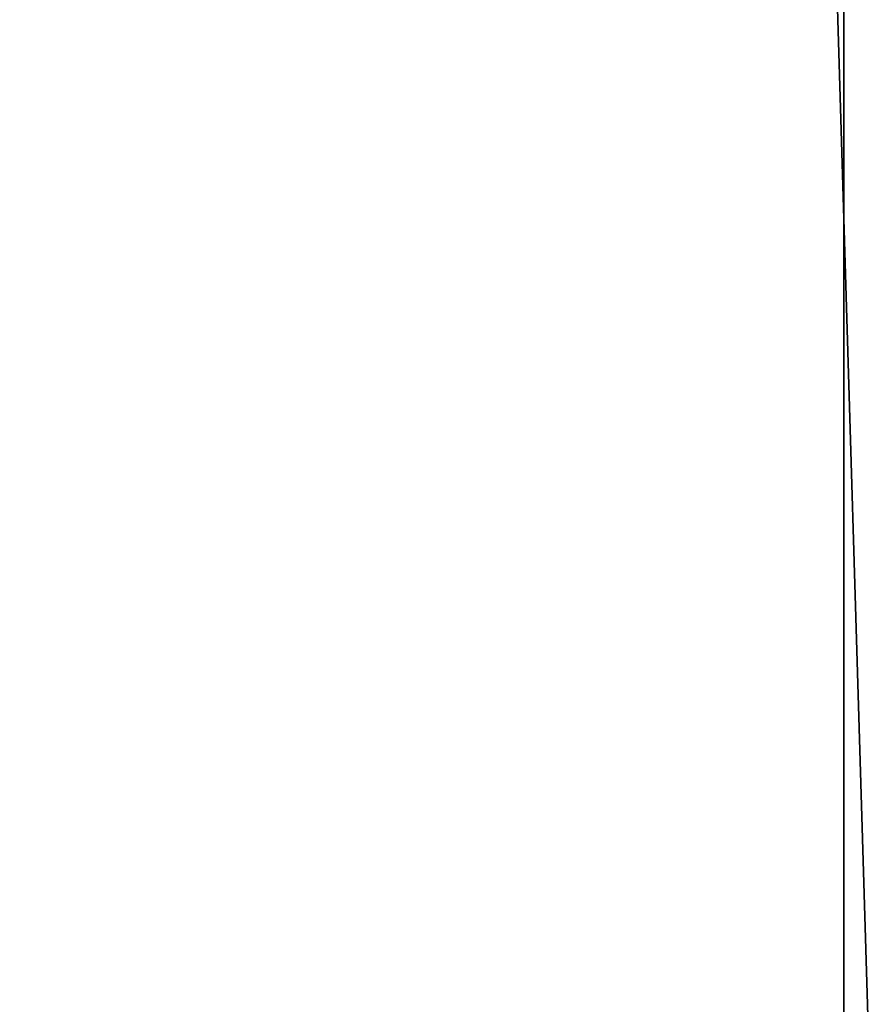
# Model space of a CAD drawing. Header units: millimetres. Extents: x -275 to 275, y -678 to 20.
# Tile 343 of 544: x -3.53 to -2.784, y -48.82 to -47.948. Entities that reach past the tile are written whole.
import ezdxf

# ---------------------------------------------------------------- set-up
doc = ezdxf.new("R2010")
doc.units = ezdxf.units.MM
doc.header["$LTSCALE"] = 65.185185
for name, color, linetype in [('362', 7, 'CONTINUOUS'), ('371', 7, 'CONTINUOUS'), ('373', 7, 'CONTINUOUS')]:
    doc.layers.add(name, color=color, linetype=linetype)

msp = doc.modelspace()

# ---------------------------------------------------------------- linework, layer by layer
at = {"layer": '362', "linetype": 'CONTINUOUS'}
for points in [[(-2, -74.7, 19.85), (-2, 0, 19.85), (-4.05721, -6.35388, 19.03355), (-2, -74.7, 19.85)], [(-2, -74.7, 19.85), (-4.05721, -6.35388, 19.03355), (-4.12132, -74.7, 18.97132), (-2, -74.7, 19.85)]]:
    msp.add_3dface(points, dxfattribs=at)
at = {"layer": '371', "linetype": 'CONTINUOUS'}
for points in [[(-4.7, -74.21118, -6.32043), (-4.7, -41.77377, -13.32871), (-2.79839, -71.56335, -6.89251), (-4.7, -74.21118, -6.32043)], [(-2.79839, -71.56335, -6.89251), (-4.7, -41.77377, -13.32871), (-2.7996, -71.44577, -6.91791), (-2.79839, -71.56335, -6.89251)], [(-2.7996, -71.44577, -6.91791), (-4.7, -41.77377, -13.32871), (-2.8, -71.32857, -6.94323), (-2.7996, -71.44577, -6.91791)], [(-2.8, -71.32857, -6.94323), (-4.7, -41.77377, -13.32871), (-2.8, -41.77377, -13.32871), (-2.8, -71.32857, -6.94323)]]:
    msp.add_3dface(points, dxfattribs=at)
at = {"layer": '373', "linetype": 'CONTINUOUS'}
for points in [[(-2.8, -71.32857, -6.94323), (-2.8, -41.77377, -13.32871), (-2.59113, -41.75589, -13.24596), (-2.8, -71.32857, -6.94323)], [(-2.8, -71.32857, -6.94323), (-2.59113, -41.75589, -13.24596), (-2.58466, -71.30932, -6.85416), (-2.8, -71.32857, -6.94323)]]:
    msp.add_3dface(points, dxfattribs=at)

doc.saveas('drawing.dxf')
